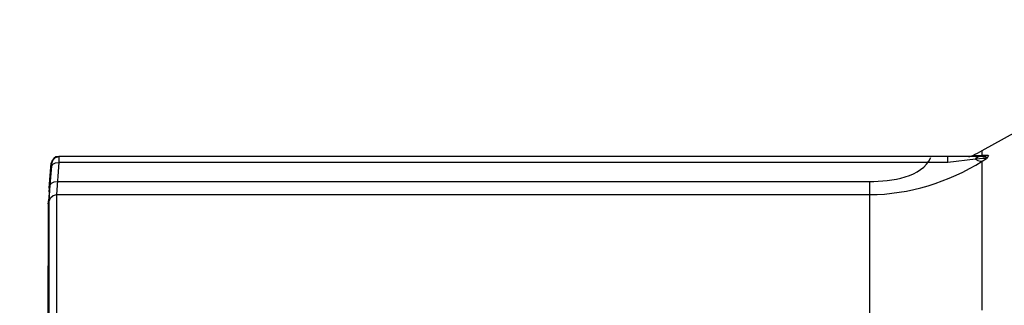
# Paper-space layout 'Sheet' of a CAD drawing. Header units: inches. Extents: x 0.2 to 10.8, y 0.2 to 8.3.
# Tile 274 of 545: x 4.725 to 5.149, y 4.469 to 4.592. Entities that reach past the tile are written whole.
import ezdxf

# ---------------------------------------------------------------- set-up
doc = ezdxf.new("R2010")
doc.units = ezdxf.units.IN
doc.header["$MEASUREMENT"] = 0
doc.layers.get('0').update_dxf_attribs({"lineweight": 5})
doc.styles.add('My Text', font='tahoma.ttf')
doc.dimstyles.new('My Dimension - mm [in] (ANSI)$0', dxfattribs={"dimtxt": 0.12, "dimasz": 0.09842519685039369, "dimexe": 0.125, "dimexo": 0.06299999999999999, "dimgap": 0.03149606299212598, "dimtad": 0, "dimlfac": 250, "dimzin": 4, "dimdsep": 46, "dimtxsty": 'My Text', "dimblk": 'Filled-1', "dimcen": 0.09, "dimclrd": 1, "dimclre": 1, "dimclrt": 1, "dimadec": 1, "dimazin": 1, "dimtfac": 1, "dimtofl": 0, "dimtmove": 0, "dimatfit": 3, "dimfxl": 1, "dimtolj": 1, "dimtzin": 4, "dimlwd": -1, "dimlwe": -1, "dimarcsym": 0})

# ---------------------------------------------------------------- blocks, each defined once
blk = doc.blocks.new('*D7')
at = {"color": 1, "true_color": 0xff0000}
for p, q in [((2.885847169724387, 4.510735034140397), (2.885847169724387, 3.015490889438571)), ((4.10887950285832, 4.510735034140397), (4.10887950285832, 3.015490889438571)), ((2.984272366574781, 3.140490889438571), (4.010454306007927, 3.140490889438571)), ((4.10887950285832, 3.140490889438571), (4.20730469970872, 3.140490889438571))]:
    blk.add_line(p, q, dxfattribs=at)
at = {"layer": 'Defpoints', "color": 0}
for p in [(2.885847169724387, 4.573735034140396), (4.10887950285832, 4.573735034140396), (4.10887950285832, 3.140490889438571)]:
    blk.add_point(p, dxfattribs=at)
at = {"color": 1, "true_color": 0xff0000, "insert": (5.07271614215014, 3.140490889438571), "char_height": 0.12, "attachment_point": 5, "style": 'My Text'}
blk.add_mtext('\\A1;305.76 mm [12.038 in]', dxfattribs=at)
blk = doc.blocks.new('Filled-1')

psp = doc.layouts.new('Sheet')

# ---------------------------------------------------------------- linework, layer by layer
at = {"color": 0, "linetype": 'ByBlock', "lineweight": -3}
for p, q in [((5.139749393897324, 4.535835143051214), (5.24152715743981, 4.5922514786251)), ((5.139749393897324, 4.533823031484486), (5.139749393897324, 4.535835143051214)), ((4.740532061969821, 4.533045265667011), (4.741776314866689, 4.53329711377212)), ((4.740652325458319, 4.516844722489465), (4.741701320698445, 4.530717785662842)), ((5.140053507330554, 4.53329711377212), (4.741579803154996, 4.53329711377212)), ((4.741701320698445, 4.530717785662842), (4.741776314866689, 4.53329711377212)), ((5.124926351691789, 4.530717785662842), (4.741701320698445, 4.530717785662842)), ((5.124926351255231, 4.530717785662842), (5.124926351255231, 4.53329711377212)), ((5.13683516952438, 4.5320941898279), (5.124926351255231, 4.530717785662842)), ((5.135707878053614, 4.533713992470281), (5.139749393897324, 4.533823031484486)), ((5.138653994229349, 4.532283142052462), (5.136835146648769, 4.532094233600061)), ((5.137906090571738, 4.533159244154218), (5.138495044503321, 4.533297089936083)), ((5.140070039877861, 4.532407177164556), (5.138653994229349, 4.532283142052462)), ((5.139136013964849, 4.533533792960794), (5.139749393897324, 4.533823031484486)), ((5.139749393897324, 4.533823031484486), (5.141992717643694, 4.533837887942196)), ((5.139749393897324, 4.531237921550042), (5.141668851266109, 4.532464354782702)), ((5.139749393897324, 4.466974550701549), (5.139749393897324, 4.531237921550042)), ((5.141073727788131, 4.532466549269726), (5.140070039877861, 4.532407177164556)), ((5.141669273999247, 4.532464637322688), (5.141073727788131, 4.532466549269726)), ((4.737400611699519, 4.519645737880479), (4.738339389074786, 4.530376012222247)), ((4.73788724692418, 4.52098616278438), (4.738513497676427, 4.529169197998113)), ((4.738588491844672, 4.530373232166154), (4.73833938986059, 4.530376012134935)), ((4.738588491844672, 4.530373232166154), (4.738339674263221, 4.530379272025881)), ((4.738513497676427, 4.529169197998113), (4.738588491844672, 4.530373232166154)), ((4.741075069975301, 4.522535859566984), (5.091268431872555, 4.522535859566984)), ((5.091268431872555, 4.460550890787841), (5.091268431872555, 4.522535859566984)), ((4.737538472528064, 4.519328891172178), (4.737137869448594, 4.51416137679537)), ((4.737400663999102, 4.519646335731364), (4.73754335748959, 4.519643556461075)), ((4.737401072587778, 4.519645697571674), (4.737503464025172, 4.518756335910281)), ((4.737455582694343, 4.518077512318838), (4.737549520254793, 4.519643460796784)), ((4.737464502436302, 4.51399191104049), (4.73788724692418, 4.52098616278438)), ((4.737050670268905, 4.51313963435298), (4.737138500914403, 4.514165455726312)), ((4.737464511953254, 4.46278488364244), (4.737464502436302, 4.51399191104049)), ((4.740652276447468, 4.465089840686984), (4.740652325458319, 4.516844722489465)), ((4.740652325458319, 4.516844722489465), (5.091268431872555, 4.516844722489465)), ((4.737035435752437, 4.452487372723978), (4.737050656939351, 4.513139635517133)), ((4.737035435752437, 4.512813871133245), (4.737046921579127, 4.513096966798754))]:
    psp.add_line(p, q, dxfattribs=at)
for points in [[(4.738513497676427, 4.529169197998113), (4.739001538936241, 4.530009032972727), (4.740160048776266, 4.530571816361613), (4.741701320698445, 4.530717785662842)], [(4.738588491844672, 4.530373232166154), (4.739101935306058, 4.531853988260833), (4.740256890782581, 4.53291331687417), (4.740532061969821, 4.533045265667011)], [(5.136835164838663, 4.532094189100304), (5.137344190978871, 4.532752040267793), (5.137906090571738, 4.533159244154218)], [(5.13683516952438, 4.5320941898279), (5.137919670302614, 4.531555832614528), (5.138898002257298, 4.53126836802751), (5.139749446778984, 4.531237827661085)], [(5.137810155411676, 4.53329711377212), (5.138483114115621, 4.533356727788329), (5.139136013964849, 4.533533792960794)], [(5.140053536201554, 4.533297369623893), (5.140727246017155, 4.533358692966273), (5.141380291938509, 4.533540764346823), (5.141992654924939, 4.53383799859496)], [(5.140053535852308, 4.533297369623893), (5.14070099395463, 4.533256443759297), (5.14116483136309, 4.533145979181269), (5.141471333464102, 4.532982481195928), (5.141650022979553, 4.532763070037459), (5.141668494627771, 4.532464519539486)], [(5.141992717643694, 4.533837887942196), (5.142342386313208, 4.533773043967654), (5.142459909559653, 4.533592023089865), (5.142386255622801, 4.533322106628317), (5.142137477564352, 4.532959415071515), (5.141668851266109, 4.532464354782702)], [(4.73788724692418, 4.52098616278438), (4.738376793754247, 4.521825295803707), (4.739535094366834, 4.522388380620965), (4.741075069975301, 4.522535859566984)], [(4.737464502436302, 4.51399191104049), (4.737978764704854, 4.515436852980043), (4.73913360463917, 4.51647032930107), (4.740652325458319, 4.516844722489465)]]:
    psp.add_lwpolyline(points, dxfattribs=at)
for centre, radius, start, end in [((5.091268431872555, 4.623297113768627), 0.1, 296.3843663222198, 299.0000001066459), ((4.741527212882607, 4.530097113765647), 0.003200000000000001, 90, 175.0000000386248), ((5.13392995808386, 4.537297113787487), 0.004000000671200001, 270.0000871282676, 296.3843663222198)]:
    psp.add_arc(centre, radius, start, end, dxfattribs=at)
for points in [[(5.091268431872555, 4.522535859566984), (5.100700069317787, 4.522536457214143), (5.113846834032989, 4.524218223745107), (5.11760999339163, 4.532866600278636)], [(5.091268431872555, 4.516844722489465), (5.108125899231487, 4.516845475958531), (5.12546576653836, 4.522285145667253), (5.139749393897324, 4.531237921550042)]]:
    psp.add_open_spline(points, degree=3, dxfattribs=at)

# ---------------------------------------------------------------- dimensions: what is measured, and where the dimension line sits
dim = psp.add_linear_dim(base=(4.10887950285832, 3.140490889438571), p1=(2.885847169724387, 4.573735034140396), p2=(4.10887950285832, 4.573735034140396), dimstyle='My Dimension - mm [in] (ANSI)$0', override={"dimpost": ' mm'})
dim.commit()
dim.dimension.update_dxf_attribs({"geometry": '*D7', "text_midpoint": (5.07271614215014, 3.140490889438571), "dimtype": 160})

doc.saveas('drawing.dxf')
